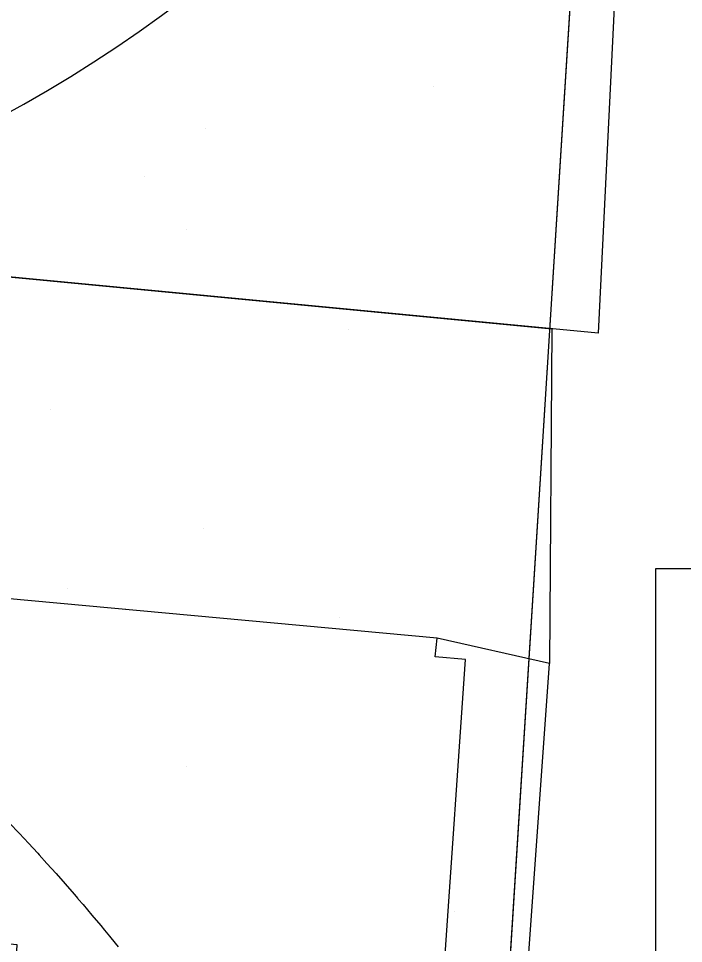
# Model space of a CAD drawing. Extents: x 417997 to 421451, y 4451742 to 4455216.
# Drawn here: x 420077.81 to 420096.31, y 4453621.73 to 4453647.46 of the extents above; entities that cross this region are included whole.
import ezdxf

# ---------------------------------------------------------------- set-up
doc = ezdxf.new("R2010")
doc.units = 0
for name, color, linetype in [('B_Imalat', 7, 'Continuous'), ('B_Teras', 7, 'Continuous'), ('Default', 7, 'Continuous'), ('KALDIRIM', 7, 'Continuous'), ('PL_AYA_PARK_DINLENME', 7, 'Continuous'), ('S_Elektrik_Diregi', 7, 'Continuous'), ('TR_PARKALANI', 7, 'Continuous')]:
    doc.layers.add(name, color=color, linetype=linetype)

# ---------------------------------------------------------------- blocks, each defined once
blk = doc.blocks.new('POINT_DISPLAY')
at = {"layer": 'Default'}
blk.add_line((0, 0), (0, 0), dxfattribs=at)

msp = doc.modelspace()

# ---------------------------------------------------------------- linework, layer by layer
at = {"layer": 'B_Imalat'}
for points in [[(420069.667, 4453641.025), (420070.209, 4453649.996), (420094.396, 4453647.96), (420093.937, 4453638.707)], [(420072.118, 4453631.816), (420069.253, 4453631.932), (420069.667, 4453641.025), (420092.645, 4453638.83), (420092.583, 4453629.515), (420089.455, 4453630.224)], [(420089.66, 4453621.152), (420091.971, 4453620.938), (420092.583, 4453629.515), (420089.455, 4453630.224), (420072.118, 4453631.816), (420072.01, 4453630.88), (420070.864, 4453630.957), (420070.864, 4453630.957), (420070.147, 4453622.932), (420071.225, 4453622.852), (420071.177, 4453622.367), (420077.769, 4453621.698), (420077.709, 4453620.611), (420084.755, 4453620.139), (420084.911, 4453621.106), (420088.476, 4453620.818), (420088.547, 4453621.214)]]:
    msp.add_lwpolyline(points, close=True, dxfattribs=at)
at = {"layer": 'B_Teras'}
msp.add_lwpolyline([(420090.248, 4453629.629), (420089.399, 4453629.699), (420089.455, 4453630.224), (420072.118, 4453631.816), (420072.01, 4453630.88), (420070.864, 4453630.957), (420070.147, 4453622.932), (420071.225, 4453622.852), (420071.177, 4453622.367), (420077.769, 4453621.698), (420077.709, 4453620.611), (420084.755, 4453620.139), (420084.911, 4453621.106), (420088.476, 4453620.818), (420088.547, 4453621.214), (420089.66, 4453621.152)], close=True, dxfattribs=at)
at = {"layer": 'KALDIRIM'}
msp.add_line((420090.567, 4453606.636), (420094.182, 4453664.006), dxfattribs=at)
msp.add_line((420090.567, 4453606.636), (420094.182, 4453664.006), dxfattribs=at)
msp.add_lwpolyline([(420077.565, 4453625.073), (420077.827, 4453624.796), (420077.966, 4453624.648), (420078.087, 4453624.518), (420078.345, 4453624.238), (420078.384, 4453624.195), (420078.601, 4453623.956), (420078.729, 4453623.814), (420078.856, 4453623.672), (420079.108, 4453623.387), (420079.359, 4453623.1), (420079.46, 4453622.983), (420079.475, 4453622.966), (420079.607, 4453622.812), (420079.854, 4453622.521), (420080.098, 4453622.229), (420080.204, 4453622.102), (420080.341, 4453621.936), (420080.5, 4453621.741), (420080.582, 4453621.64)], dxfattribs=at)
msp.add_lwpolyline([(420077.565, 4453625.073), (420077.827, 4453624.796), (420077.966, 4453624.648), (420078.087, 4453624.518), (420078.345, 4453624.238), (420078.384, 4453624.195), (420078.601, 4453623.956), (420078.729, 4453623.814), (420078.856, 4453623.672), (420079.108, 4453623.387), (420079.359, 4453623.1), (420079.46, 4453622.983), (420079.475, 4453622.966), (420079.607, 4453622.812), (420079.854, 4453622.521), (420080.098, 4453622.229), (420080.204, 4453622.102), (420080.341, 4453621.936), (420080.5, 4453621.741), (420080.582, 4453621.64)], dxfattribs=at)
msp.add_arc((420060.427, 4453676.52), 36, 103.8315, 339.6589, dxfattribs=at)
msp.add_arc((420060.427, 4453676.52), 36, 103.8315, 339.6589, dxfattribs=at)
at = {"layer": 'PL_AYA_PARK_DINLENME'}
for points in [[(420090.567, 4453606.636), (420094.182, 4453664.006)], [(420090.567, 4453606.636), (420094.182, 4453664.006)], [(420077.565, 4453625.073), (420077.827, 4453624.796), (420077.966, 4453624.648), (420078.087, 4453624.518), (420078.345, 4453624.238), (420078.384, 4453624.195), (420078.601, 4453623.956), (420078.729, 4453623.814), (420078.856, 4453623.672), (420079.108, 4453623.387), (420079.359, 4453623.1), (420079.46, 4453622.983), (420079.475, 4453622.966), (420079.607, 4453622.812), (420079.854, 4453622.521), (420080.098, 4453622.229), (420080.204, 4453622.102), (420080.341, 4453621.936), (420080.5, 4453621.741), (420080.582, 4453621.64)], [(420077.565, 4453625.073), (420077.827, 4453624.796), (420077.966, 4453624.648), (420078.087, 4453624.518), (420078.345, 4453624.238), (420078.384, 4453624.195), (420078.601, 4453623.956), (420078.729, 4453623.814), (420078.856, 4453623.672), (420079.108, 4453623.387), (420079.359, 4453623.1), (420079.46, 4453622.983), (420079.475, 4453622.966), (420079.607, 4453622.812), (420079.854, 4453622.521), (420080.098, 4453622.229), (420080.204, 4453622.102), (420080.341, 4453621.936), (420080.5, 4453621.741), (420080.582, 4453621.64)]]:
    msp.add_lwpolyline(points, dxfattribs=at)
msp.add_arc((420060.427, 4453676.52), 36, 103.8315, 339.6589, dxfattribs=at)
msp.add_arc((420060.427, 4453676.52), 36, 103.8315, 339.6589, dxfattribs=at)
at = {"layer": 'S_Elektrik_Diregi'}
for p, q in [((420095.537, 4453614.659), (420095.537, 4453632.16)), ((420095.537, 4453632.16), (420102.537, 4453632.16))]:
    msp.add_line(p, q, dxfattribs=at)

# ---------------------------------------------------------------- block references
at = {"layer": 'TR_PARKALANI', "xscale": 0.1, "yscale": 0.10000000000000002}
for p in [(420089.357, 4453645.578), (420089.357, 4453645.578), (420083.026, 4453644.401), (420083.026, 4453644.401), (420081.318, 4453643.057), (420081.318, 4453643.057), (420082.483, 4453641.587), (420082.483, 4453641.587), (420086.998, 4453638.811), (420086.998, 4453638.811), (420078.7, 4453636.581), (420078.7, 4453636.581), (420082.956, 4453633.272), (420082.956, 4453633.272), (420079.173, 4453631.617), (420079.173, 4453631.617), (420086.752, 4453630.806), (420086.752, 4453630.806), (420089.942, 4453626.889), (420089.942, 4453626.889), (420082.483, 4453626.652), (420082.483, 4453626.652), (420089.942, 4453622.633), (420089.942, 4453622.633)]:
    msp.add_blockref('POINT_DISPLAY', p, dxfattribs=at)

doc.saveas('drawing.dxf')
